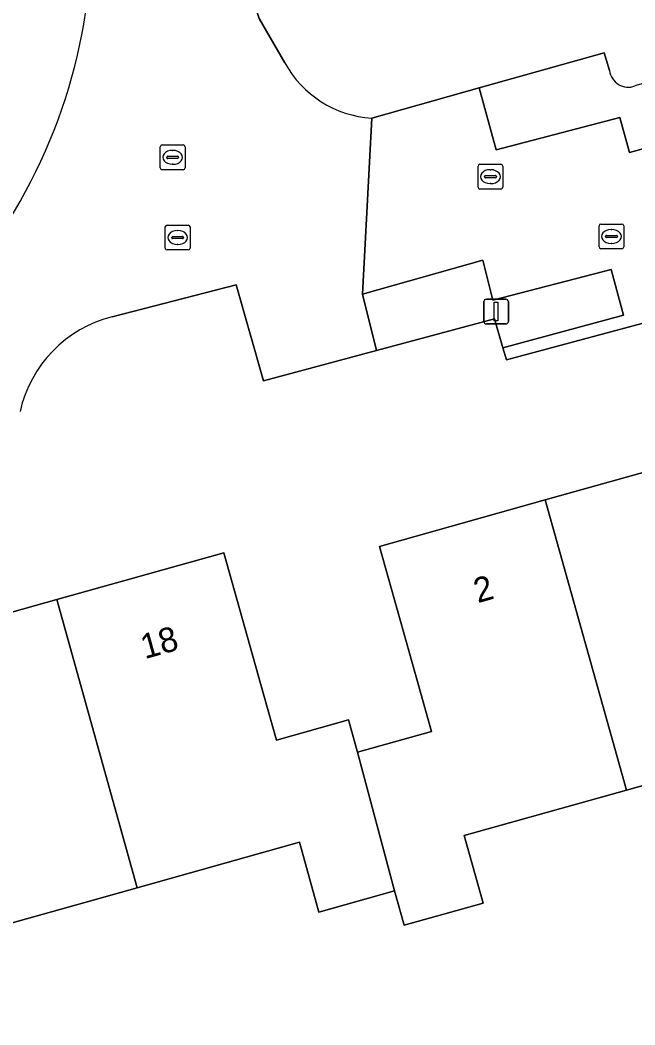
# Model space of a CAD drawing. Extents: x 162879 to 165540, y 384011 to 385181.
# Drawn here: x 164470 to 164494.86, y 384669.74 to 384710.33 of the extents above; entities that cross this region are included whole.
import ezdxf

# ---------------------------------------------------------------- set-up
doc = ezdxf.new("R2010")
doc.units = 0
for name, color, linetype in [('IMGEO_Brandkraan', 7, 'Continuous'), ('IMGEO_Erf', 7, 'Continuous'), ('IMGEO_Kolk', 7, 'Continuous'), ('IMGEO_Lichtmast', 7, 'Continuous'), ('IMGEO_Pand', 7, 'Continuous'), ('IMGEO_Pand_nummerreeks', 7, 'Continuous'), ('IMGEO_Parkeervlak_open', 7, 'Continuous'), ('IMGEO_Rijbaan_lokaal_open', 7, 'Continuous'), ('IMGEO_Rioolput', 7, 'Continuous')]:
    doc.layers.add(name, color=color, linetype=linetype)

msp = doc.modelspace()

# ---------------------------------------------------------------- linework, layer by layer
at = {"layer": 'IMGEO_Brandkraan'}
for p, q in [((164488.517, 384703.581), (164488.517, 384704.433)), ((164488.592, 384704.507), (164489.444, 384704.507)), ((164489.005, 384704.287), (164489.03, 384704.287)), ((164489.518, 384704.433), (164489.518, 384703.581)), ((164488.776, 384704.001), (164488.776, 384704.013)), ((164489.214, 384703.964), (164488.816, 384703.964)), ((164488.819, 384704.05), (164489.217, 384704.05)), ((164489.26, 384704.013), (164489.26, 384704.001)), ((164489.444, 384703.507), (164488.592, 384703.507)), ((164489.028, 384703.727), (164489.003, 384703.727))]:
    msp.add_line(p, q, dxfattribs=at)
for points in [[(164488.517, 384703.581), (164488.517, 384704.433)], [(164488.592, 384704.507), (164489.444, 384704.507)], [(164489.518, 384704.433), (164489.518, 384703.581)], [(164489.444, 384703.507), (164488.592, 384703.507)]]:
    msp.add_lwpolyline(points, dxfattribs=at)
for centre, radius, start, end in [((164488.594, 384704.431), 0.0765, 91.552, 178.448), ((164488.594, 384704.431), 0.0765, 91.552, 178.448), ((164489.442, 384704.431), 0.0765, 1.552, 88.448), ((164489.442, 384704.431), 0.0765, 1.552, 88.448), ((164488.816, 384704.01), 0.0403, 85.8775, 175.7526), ((164488.813, 384704), 0.0366, 178.938, 274.7102), ((164489.217, 384704.007), 0.043, 264.8664, 352.4533), ((164489.221, 384704.012), 0.0386, 1.7309, 96.639), ((164488.594, 384703.583), 0.0765, 181.552, 268.448), ((164488.594, 384703.583), 0.0765, 181.552, 268.448), ((164489.442, 384703.583), 0.0765, 271.552, 358.448), ((164489.442, 384703.583), 0.0765, 271.552, 358.448)]:
    msp.add_arc(centre, radius, start, end, dxfattribs=at)
for centre, major_axis, ratio, start_param, end_param in [((164489.004, 384704.007), (-0.387, 0.002), 0.722429, 4.712389, 7.853982), ((164489.029, 384704.007), (-0.39, 0.002), 0.717154, 1.570796, 4.712389)]:
    msp.add_ellipse(centre, major_axis=major_axis, ratio=ratio, start_param=start_param, end_param=end_param, dxfattribs=at)
at = {"layer": 'IMGEO_Erf'}
for points in [[(164476.902, 384758.09), (164476.082, 384757.161), (164475.508, 384755.987), (164475.33, 384755.2), (164475.133, 384752.789), (164475.44, 384752.324), (164475.891, 384752.164), (164478.94, 384752.5), (164480.04, 384749.72), (164479.953, 384747.102), (164479.938, 384746.632), (164479.622, 384746.649), (164479.521, 384742.569), (164478.507, 384741.274), (164474.519, 384741.623), (164474.025, 384739.923), (164475.953, 384726.254), (164476.346, 384723.468), (164476.857, 384719.846), (164477.738, 384716.355), (164479.666, 384710.392), (164480.707, 384708.6)], [(164484.221, 384706.373), (164488.557, 384707.589), (164493.622, 384709.01), (164493.836, 384708.292)], [(164511.66, 384671.701), (164510.882, 384672.956), (164509.919, 384674.959), (164508.363, 384678.987), (164505.978, 384687.688), (164505.183, 384689.932), (164503.507, 384692.48), (164500.807, 384695.691), (164500, 384696.322), (164498.275, 384697.465), (164496.44, 384698.422), (164489.662, 384696.612), (164489.521, 384697.094), (164489.182, 384698.258), (164484.415, 384696.981), (164479.847, 384695.758), (164478.737, 384699.639), (164473.73, 384698.344)], [(164464.727, 384685.028), (164471.482, 384686.921), (164478.241, 384688.816), (164479.843, 384683.099), (164480.363, 384681.245), (164483.281, 384682.063), (164483.648, 384680.755), (164486.633, 384681.591), (164485.747, 384684.753), (164484.537, 384689.07), (164491.235, 384690.947), (164497.937, 384692.826)], [(164499.986, 384680.758), (164494.52, 384679.226), (164487.961, 384677.388), (164488.725, 384674.665), (164485.534, 384673.771), (164485.145, 384675.158), (164482.086, 384674.301), (164481.295, 384677.124), (164474.74, 384675.287), (164468.139, 384673.436)]]:
    msp.add_lwpolyline(points, dxfattribs=at)
for centre, radius, start, end in [((164450.685, 384713.999), 22.227, 325.6344, 3.2459), ((164484.482, 384710.671), 4.305, 208.7448, 266.5262), ((164494.595, 384708.386), 0.764, 187.0517, 290.3158), ((164474.956, 384693.419), 5.075, 103.9791, 167.4476)]:
    msp.add_arc(centre, radius, start, end, dxfattribs=at)
at = {"layer": 'IMGEO_Kolk'}
for p, q in [((164475.872, 384701.122), (164475.872, 384701.974)), ((164475.947, 384702.048), (164476.799, 384702.048)), ((164476.873, 384701.974), (164476.873, 384701.122)), ((164493.41, 384701.166), (164493.41, 384702.018)), ((164493.485, 384702.092), (164494.337, 384702.092)), ((164493.898, 384701.872), (164493.923, 384701.872)), ((164494.411, 384702.018), (164494.411, 384701.166)), ((164476.131, 384701.542), (164476.131, 384701.554)), ((164476.569, 384701.505), (164476.171, 384701.505)), ((164476.174, 384701.591), (164476.572, 384701.591)), ((164476.36, 384701.828), (164476.385, 384701.828)), ((164476.615, 384701.554), (164476.615, 384701.542)), ((164493.669, 384701.586), (164493.669, 384701.598)), ((164494.107, 384701.549), (164493.709, 384701.549)), ((164493.712, 384701.635), (164494.11, 384701.635)), ((164494.153, 384701.598), (164494.153, 384701.586)), ((164476.799, 384701.048), (164475.947, 384701.048)), ((164476.383, 384701.268), (164476.358, 384701.268)), ((164494.337, 384701.092), (164493.485, 384701.092)), ((164493.921, 384701.312), (164493.896, 384701.312))]:
    msp.add_line(p, q, dxfattribs=at)
for points in [[(164475.872, 384701.122), (164475.872, 384701.974)], [(164475.947, 384702.048), (164476.799, 384702.048)], [(164476.873, 384701.974), (164476.873, 384701.122)], [(164493.41, 384701.166), (164493.41, 384702.018)], [(164493.485, 384702.092), (164494.337, 384702.092)], [(164494.411, 384702.018), (164494.411, 384701.166)], [(164476.799, 384701.048), (164475.947, 384701.048)], [(164494.337, 384701.092), (164493.485, 384701.092)]]:
    msp.add_lwpolyline(points, dxfattribs=at)
for centre, radius, start, end in [((164475.949, 384701.972), 0.0765, 91.552, 178.448), ((164475.949, 384701.972), 0.0765, 91.552, 178.448), ((164476.797, 384701.972), 0.0765, 1.552, 88.448), ((164476.797, 384701.972), 0.0765, 1.552, 88.448), ((164493.487, 384702.016), 0.0765, 91.552, 178.448), ((164493.487, 384702.016), 0.0765, 91.552, 178.448), ((164494.335, 384702.016), 0.0765, 1.552, 88.448), ((164494.335, 384702.016), 0.0765, 1.552, 88.448), ((164476.171, 384701.551), 0.0403, 85.8775, 175.7526), ((164476.168, 384701.541), 0.0366, 178.938, 274.7102), ((164476.572, 384701.548), 0.043, 264.8664, 352.4533), ((164476.576, 384701.553), 0.0386, 1.7309, 96.639), ((164493.709, 384701.595), 0.0403, 85.8775, 175.7526), ((164493.706, 384701.585), 0.0366, 178.938, 274.7102), ((164494.11, 384701.592), 0.043, 264.8664, 352.4533), ((164494.114, 384701.597), 0.0386, 1.7309, 96.639), ((164475.949, 384701.124), 0.0765, 181.552, 268.448), ((164475.949, 384701.124), 0.0765, 181.552, 268.448), ((164476.797, 384701.124), 0.0765, 271.552, 358.448), ((164476.797, 384701.124), 0.0765, 271.552, 358.448), ((164493.487, 384701.168), 0.0765, 181.552, 268.448), ((164493.487, 384701.168), 0.0765, 181.552, 268.448), ((164494.335, 384701.168), 0.0765, 271.552, 358.448), ((164494.335, 384701.168), 0.0765, 271.552, 358.448)]:
    msp.add_arc(centre, radius, start, end, dxfattribs=at)
for centre, major_axis, ratio, start_param, end_param in [((164493.897, 384701.592), (-0.387, 0.002), 0.722429, 4.712389, 7.853982), ((164493.922, 384701.592), (-0.39, 0.002), 0.717154, 1.570796, 4.712389), ((164476.359, 384701.548), (-0.387, 0.002), 0.722429, 4.712389, 7.853982), ((164476.384, 384701.548), (-0.39, 0.002), 0.717154, 1.570796, 4.712389)]:
    msp.add_ellipse(centre, major_axis=major_axis, ratio=ratio, start_param=start_param, end_param=end_param, dxfattribs=at)
at = {"layer": 'IMGEO_Lichtmast'}
for p, q in [((164488.854, 384699.058), (164489.644, 384699.058)), ((164489.644, 384699.058), (164488.854, 384699.058)), ((164488.754, 384698.158), (164488.754, 384698.958)), ((164488.754, 384698.958), (164488.754, 384698.158)), ((164489.744, 384698.958), (164489.744, 384698.158)), ((164489.744, 384698.158), (164489.744, 384698.958)), ((164489.644, 384698.058), (164488.854, 384698.058)), ((164488.854, 384698.058), (164489.644, 384698.058))]:
    msp.add_line(p, q, dxfattribs=at)
msp.add_lwpolyline([(164489.174, 384698.933), (164489.324, 384698.933), (164489.324, 384698.183), (164489.174, 384698.183), (164489.174, 384698.933)], dxfattribs=at)
for centre, start, end in [((164488.854, 384698.958), 90, 180), ((164488.854, 384698.958), 90, 180), ((164489.644, 384698.958), 0, 90), ((164489.644, 384698.958), 360, 90), ((164488.854, 384698.158), 180, 270), ((164488.854, 384698.158), 180, 270), ((164489.644, 384698.158), 270, 0), ((164489.644, 384698.158), 270, 0)]:
    msp.add_arc(centre, 0.1, start, end, dxfattribs=at)
at = {"layer": 'IMGEO_Pand'}
for points in [[(164494.52, 384679.226), (164499.986, 384680.758), (164501.006, 384680.967), (164501.748, 384678.32), (164504.895, 384679.202), (164502.983, 384686.025), (164500.073, 384685.209), (164499.585, 384686.948), (164497.937, 384692.826), (164491.235, 384690.947)], [(164483.648, 384680.755), (164485.145, 384675.158), (164485.534, 384673.771), (164488.725, 384674.665), (164487.961, 384677.388), (164494.52, 384679.226), (164491.235, 384690.947), (164484.537, 384689.07), (164485.747, 384684.753), (164486.633, 384681.591)], [(164483.648, 384680.755), (164483.281, 384682.063), (164480.363, 384681.245), (164479.843, 384683.099), (164478.241, 384688.816), (164471.482, 384686.921), (164474.74, 384675.287), (164481.295, 384677.124), (164482.086, 384674.301), (164485.145, 384675.158)], [(164471.482, 384686.921), (164464.727, 384685.028), (164466.329, 384679.312), (164466.826, 384677.537), (164463.889, 384676.714), (164465.843, 384669.744), (164468.931, 384670.61), (164468.139, 384673.436), (164474.74, 384675.287)]]:
    msp.add_lwpolyline(points, close=True, dxfattribs=at)
at = {"layer": 'IMGEO_Parkeervlak_open'}
msp.add_lwpolyline([(164493.836, 384708.292), (164493.622, 384709.01), (164488.557, 384707.589), (164489.256, 384705.088), (164494.245, 384706.401), (164494.647, 384704.982), (164499.36, 384706.275), (164498.608, 384708.727), (164494.86, 384707.669)], dxfattribs=at)
msp.add_lwpolyline([(164489.521, 384697.094), (164494.399, 384698.416), (164493.895, 384700.252), (164489.118, 384699.018), (164488.708, 384700.634), (164483.842, 384699.265), (164484.415, 384696.981), (164489.182, 384698.258)], close=True, dxfattribs=at)
msp.add_arc((164494.595, 384708.386), 0.764, 187.0517, 290.3158, dxfattribs=at)
at = {"layer": 'IMGEO_Rijbaan_lokaal_open'}
for points in [[(164480.707, 384708.6), (164479.666, 384710.392), (164477.738, 384716.355), (164476.857, 384719.846), (164476.346, 384723.468), (164471.611, 384722.035)], [(164499.36, 384706.275), (164494.647, 384704.982), (164494.245, 384706.401), (164489.256, 384705.088), (164488.557, 384707.589), (164484.221, 384706.373), (164483.842, 384699.265), (164488.708, 384700.634), (164489.118, 384699.018), (164493.895, 384700.252), (164494.399, 384698.416), (164489.521, 384697.094), (164489.662, 384696.612), (164496.44, 384698.422)], [(164473.73, 384698.344), (164478.737, 384699.639), (164479.847, 384695.758), (164484.415, 384696.981), (164483.842, 384699.265), (164484.221, 384706.373)]]:
    msp.add_lwpolyline(points, dxfattribs=at)
for centre, radius, start, end in [((164450.685, 384713.999), 22.227, 325.6344, 3.2459), ((164484.482, 384710.671), 4.305, 208.7448, 266.5262), ((164474.956, 384693.419), 5.075, 103.9791, 167.4476)]:
    msp.add_arc(centre, radius, start, end, dxfattribs=at)
at = {"layer": 'IMGEO_Rioolput'}
for p, q in [((164475.67, 384704.362), (164475.67, 384705.214)), ((164475.745, 384705.288), (164476.597, 384705.288)), ((164476.671, 384705.214), (164476.671, 384704.362)), ((164475.929, 384704.782), (164475.929, 384704.794)), ((164476.367, 384704.745), (164475.969, 384704.745)), ((164475.972, 384704.831), (164476.37, 384704.831)), ((164476.158, 384705.068), (164476.183, 384705.068)), ((164476.413, 384704.794), (164476.413, 384704.782)), ((164476.597, 384704.288), (164475.745, 384704.288)), ((164476.181, 384704.508), (164476.156, 384704.508))]:
    msp.add_line(p, q, dxfattribs=at)
for points in [[(164475.67, 384704.362), (164475.67, 384705.214)], [(164475.745, 384705.288), (164476.597, 384705.288)], [(164476.671, 384705.214), (164476.671, 384704.362)], [(164476.597, 384704.288), (164475.745, 384704.288)]]:
    msp.add_lwpolyline(points, dxfattribs=at)
for centre, radius, start, end in [((164475.747, 384705.212), 0.0765, 91.552, 178.448), ((164475.747, 384705.212), 0.0765, 91.552, 178.448), ((164476.595, 384705.212), 0.0765, 1.552, 88.448), ((164476.595, 384705.212), 0.0765, 1.552, 88.448), ((164475.969, 384704.791), 0.0403, 85.8775, 175.7526), ((164475.966, 384704.781), 0.0366, 178.938, 274.7102), ((164476.37, 384704.788), 0.043, 264.8664, 352.4533), ((164476.374, 384704.793), 0.0386, 1.7309, 96.639), ((164475.747, 384704.364), 0.0765, 181.552, 268.448), ((164475.747, 384704.364), 0.0765, 181.552, 268.448), ((164476.595, 384704.364), 0.0765, 271.552, 358.448), ((164476.595, 384704.364), 0.0765, 271.552, 358.448)]:
    msp.add_arc(centre, radius, start, end, dxfattribs=at)
for centre, major_axis, ratio, start_param, end_param in [((164476.157, 384704.788), (-0.387, 0.002), 0.722429, 4.712389, 7.853982), ((164476.182, 384704.788), (-0.39, 0.002), 0.717154, 1.570796, 4.712389)]:
    msp.add_ellipse(centre, major_axis=major_axis, ratio=ratio, start_param=start_param, end_param=end_param, dxfattribs=at)

# ---------------------------------------------------------------- texts
at = {"layer": 'IMGEO_Pand_nummerreeks'}
for s, rotation, p in [('2', 15.6581, (164488.506, 384686.776)), ('18', 15.6583, (164475.043, 384684.514))]:
    msp.add_text(s, height=1, rotation=rotation, dxfattribs=at).set_placement(p)

doc.saveas('drawing.dxf')
